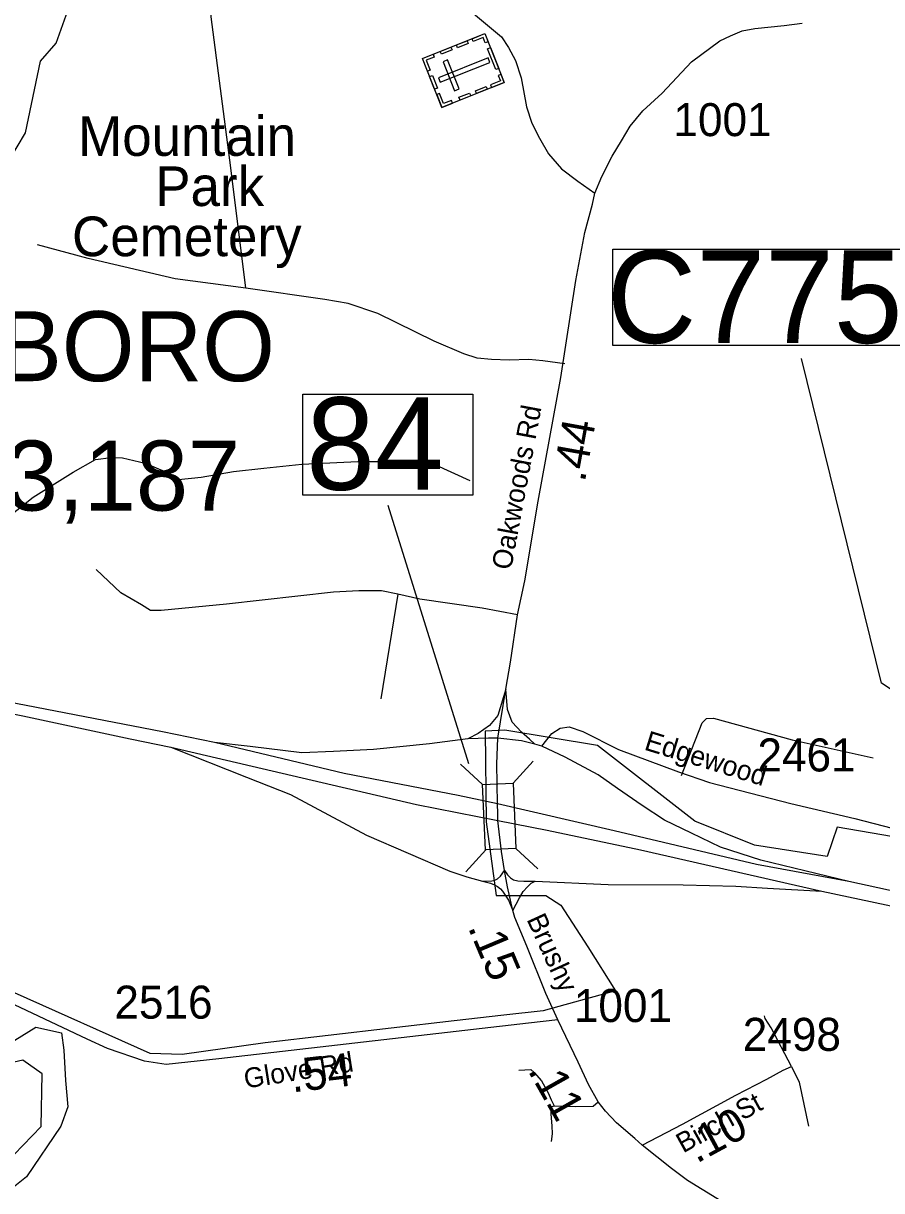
# Model space of a CAD drawing. Extents: x 1248224 to 1454986, y 825081 to 985870.
# Drawn here: x 1364326 to 1367576, y 873272 to 877692 of the extents above; entities that cross this region are included whole.
import ezdxf

# ---------------------------------------------------------------- set-up
doc = ezdxf.new("R2010")
doc.units = 0
for name, color, linetype in [('Exist Boundary Political City Limit New', 7, 'Continuous'), ('Exist Civil Demographics City Label', 7, 'Continuous'), ('Exist Cultural Cemetery CELL', 7, 'Continuous'), ('Exist Cultural Cemetery Label', 7, 'Continuous'), ('Exist Hydrographic Creek Single Shore', 7, 'Continuous'), ('Exist Road Non-System Type 51', 7, 'Continuous'), ('Exist Road Primary Interstate Ramp 1 Lane Attributed', 7, 'Continuous'), ('Exist Road Primary US Divided Attributed', 7, 'Continuous'), ('Exist Road Secondary Mileage Hundredths English Label', 7, 'Continuous'), ('Exist Road Secondary Structure Culvert Number Label', 7, 'Continuous'), ('Exist Road Secondary Structure Standard Bridge CELL', 7, 'Continuous'), ('Exist Road Secondary Structure Standard Bridge Number Label', 7, 'Continuous'), ('Exist Road Secondary Type 51 Attributed', 7, 'Continuous'), ('Exist Road Secondary Type 51 Label', 7, 'Continuous'), ('Exist Road Secondary Type 51 Number Label', 7, 'Continuous'), ('Map Preparation Boundary City Limit Buffer Line', 7, 'Continuous')]:
    doc.layers.add(name, color=color, linetype=linetype)

msp = doc.modelspace()

# ---------------------------------------------------------------- linework, layer by layer
at = {"layer": 'Exist Boundary Political City Limit New'}
for points in [[(1367915.2, 874560.7), (1367407.6, 874648.7), (1367370.3, 874537.7), (1367094.4, 874580.6), (1366869, 874670.5), (1366499.9, 874957), (1366148.7, 875015.7), (1366074.5, 875011.6), (1366078.3, 874668.7), (1366116, 874389.7), (1366304.1, 874389.7), (1366361.7, 874353.3), (1366463, 874194.7), (1366568, 874028.5), (1366293.7, 873953.2), (1366145.6, 873935.8), (1365957.7, 873915), (1365241.2, 873831.8), (1364926.5, 873787.3), (1364805.6, 873791.2), (1364292.3, 874021.2)], [(1364266.7, 873825.7), (1364372.5, 873891), (1364469.6, 873869.7), (1364479, 873804.4), (1364485.1, 873689.1), (1364494.2, 873588.9), (1364466.9, 873516.1), (1364337.9, 873324), (1364222.6, 873233)]]:
    msp.add_lwpolyline(points, dxfattribs=at)
at = {"layer": 'Exist Cultural Cemetery CELL'}
for points in [[(1365910.5, 877374.2), (1365836.8, 877559.2), (1366073.4, 877653.4), (1366147, 877468.5)], [(1366010.4, 877616.1), (1365970.2, 877600.1), (1365966, 877610.7), (1366006.2, 877626.7)], [(1366085.6, 877622.6), (1366074.9, 877618.4), (1366066.8, 877638.8), (1366029.3, 877623.9), (1366025.1, 877634.2), (1366073.4, 877653.4)], [(1365877.1, 877575.3), (1365881.3, 877564.8), (1365851.4, 877552.9), (1365866.4, 877515.2), (1365856, 877511.1), (1365836.8, 877559.3)], [(1365949.2, 877591.7), (1365908.9, 877575.7), (1365904.7, 877586.3), (1365945, 877602.3)], [(1366115.1, 877517.6), (1366083.7, 877596.4), (1366094.3, 877600.6), (1366125.7, 877521.8)], [(1365897.3, 877486.4), (1365904.3, 877469), (1366092.7, 877544), (1366085.7, 877561.4)], [(1365958.6, 877437.3), (1365975.9, 877444.2), (1365932.4, 877553.6), (1365915, 877546.7)], [(1365883.1, 877443.1), (1365863.9, 877491.2), (1365874.5, 877495.4), (1365893.7, 877447.3)], [(1366134.7, 877499.2), (1366124.1, 877494.9), (1366132.2, 877474.5), (1366094.7, 877459.5), (1366098.8, 877449.2), (1366147, 877468.4)], [(1366082.1, 877442.5), (1366041.8, 877426.5), (1366037.6, 877437.1), (1366077.8, 877453.1)], [(1365950.7, 877390.3), (1365946.5, 877400.8), (1365916.6, 877388.9), (1365901.6, 877426.6), (1365891.3, 877422.5), (1365910.5, 877374.2)], [(1366019.6, 877417.7), (1365979.4, 877401.7), (1365975.1, 877412.2), (1366015.4, 877428.3)]]:
    msp.add_lwpolyline(points, close=True, dxfattribs=at)
at = {"layer": 'Exist Hydrographic Creek Single Shore'}
for points in [[(1363646.5, 874280.3), (1363687.4, 874799.2), (1363649.4, 874974.1), (1363710.6, 875193.7), (1363719.1, 875225.2), (1363727.5, 875250.6), (1363832.4, 875718.8), (1364064.4, 876390.5), (1364238.4, 877119), (1364333.3, 877278), (1364390.3, 877549.3), (1364449.4, 877617.1), (1364494.4, 877740.8), (1364537.3, 878173.4), (1364598.3, 878313.3), (1364701.4, 878445.8), (1364800, 878616.8), (1364874.3, 878711.8)], [(1364814.5, 871470.7), (1364707.4, 871906.2), (1364675.4, 871982.4), (1364276.4, 872400.8), (1364030.3, 872579.8), (1363900.3, 872743.2), (1363911.4, 872867.8), (1364041.4, 873098.1), (1364220.4, 873258.8), (1364290.4, 873408.3), (1364392.4, 873514.6), (1364397.4, 873714.7), (1364323.4, 873765.5), (1364011.9, 873693.6), (1363939.4, 873740.4), (1363848.5, 873931.9), (1363714.2, 874056.3), (1363663.4, 874193.1), (1363646.5, 874280.3)]]:
    msp.add_lwpolyline(points, dxfattribs=at)
at = {"layer": 'Exist Road Non-System Type 51'}
for points in [[(1365167.5, 876689.8), (1365111.4, 877144.8), (1365036.5, 877717.5), (1365021.8, 877877.3)], [(1365167.5, 876689.8), (1364900.1, 876724.6), (1364571.2, 876802.2), (1364378.7, 876853.1)], [(1366376.2, 876403.5), (1366293.3, 876414.2), (1366239.8, 876419.6), (1366164.9, 876416.9), (1366098.1, 876419.6), (1366044.6, 876424.9), (1365993.8, 876441), (1365881.5, 876489.1), (1365667.6, 876593.5), (1365555.2, 876631), (1365467, 876647), (1365167.5, 876689.8)], [(1364239.5, 875799.5), (1364362.1, 875898.1), (1364514.5, 875992.9), (1364598.2, 876041.3), (1364658.6, 876048.7), (1364701.3, 876046.8), (1364786.8, 876026.4), (1364861.2, 875994.7), (1364913.2, 875965), (1364998.7, 875974.3), (1365121.4, 875994.7), (1365236.6, 876007.8), (1365379.7, 876022.6), (1365592.5, 876033.6), (1365769, 876033.6), (1365828.5, 876035.5), (1365886.1, 876020.6), (1366016.2, 875961.1)], [(1365744, 875530.7), (1365681.9, 875542.7), (1365648.5, 875542.7), (1365596.1, 875542.7), (1365500.6, 875537.9), (1365095.1, 875492.5), (1364847, 875468.7), (1364806.5, 875468.7), (1364773.1, 875490.1), (1364694.4, 875535.5), (1364601.3, 875623.8)], [(1365744, 875530.7), (1365679.6, 875134.5)], [(1366197.2, 875451.9), (1366063.6, 875478.2), (1365827.4, 875511.6), (1365744, 875530.7)], [(1366818.4, 874844.1), (1366896.6, 875043.6), (1366912.2, 875059.3), (1366939.6, 875061.2), (1367236.7, 874979.1), (1367543.5, 874910.6)], [(1367234.1, 873742.1), (1367157.1, 873888.8), (1367135.3, 873924.2), (1367132.8, 873933.4)], [(1366201.7, 873727.8), (1366247.5, 873731), (1366259.9, 873719.5), (1366288, 873688.3), (1366313, 873642.5), (1366324.4, 873615.5), (1366335.8, 873593.6)], [(1367140.9, 873693.8), (1367202.9, 873727.6), (1367234.1, 873742.1)], [(1367234.1, 873742.1), (1367264.2, 873682.8), (1367298.8, 873516.4)], [(1366335.8, 873593.6), (1366416.9, 873590.5), (1366483.5, 873591.5), (1366503, 873608.3)], [(1366335.8, 873593.6), (1366322.3, 873586.3), (1366323.4, 873561.4), (1366327.5, 873517.7), (1366328.6, 873487.5), (1366324.4, 873458.4)]]:
    msp.add_lwpolyline(points, dxfattribs=at)
at = {"layer": 'Exist Road Primary Interstate Ramp 1 Lane Attributed'}
for points in [[(1366153.2, 875170.9), (1366122, 875070.6), (1366090.4, 875033.1), (1366048.6, 875002.8), (1366009.3, 874982.4)], [(1366262.8, 874962.2), (1366242.8, 874982.2), (1366212.7, 875008.3), (1366176.7, 875046.4), (1366158.6, 875094.5), (1366153.2, 875170.9)], [(1366009.3, 874982.4), (1365864.3, 874963.9), (1365651.9, 874942.1), (1365500.6, 874934.3), (1365380.4, 874930.3), (1365184.5, 874953.3), (1365048.9, 874968.7)], [(1366122, 874985.5), (1366086.7, 874984.9), (1366009.3, 874982.4)], [(1366262.8, 874962.2), (1366212.4, 874975.4), (1366122, 874985.5)], [(1364883.8, 874951.9), (1365170.2, 874838.2), (1365336.9, 874772.6), (1365625.3, 874618.2), (1365941.3, 874482.2), (1366005.6, 874459.7), (1366063.9, 874443.3)], [(1366289.7, 874955.1), (1366262.8, 874962.2)], [(1367452.3, 874442.9), (1367118.4, 874523.3), (1366965.4, 874573.1), (1366856.3, 874626.1), (1366753.3, 874674.5), (1366669.2, 874730.6), (1366575.6, 874794.6), (1366502.3, 874846.1), (1366377.6, 874913.2), (1366289.7, 874955.1)], [(1366063.9, 874443.3), (1366099.8, 874444.8), (1366111.6, 874447.9), (1366120.7, 874452.3), (1366132.1, 874462.5), (1366147.6, 874483.7)], [(1366147.6, 874483.7), (1366159.6, 874467.2), (1366170.4, 874456.2), (1366182, 874449.3), (1366197.6, 874445.1), (1366221.3, 874444), (1366264.2, 874443.3)], [(1366063.9, 874443.3), (1366095.3, 874435.8), (1366109.6, 874430.1), (1366121.8, 874423), (1366132.5, 874414.7), (1366140.4, 874405.6), (1366162.6, 874371.5), (1366179, 874332.6)], [(1366179, 874332.6), (1366204, 874381.1), (1366217.9, 874404.4), (1366234.3, 874422.3), (1366249.3, 874435.8), (1366264.2, 874443.3)], [(1366264.2, 874443.3), (1366540.8, 874431.2), (1366824.6, 874429.6), (1367024.2, 874424.9), (1367144.2, 874417.1), (1367350, 874406.2)]]:
    msp.add_lwpolyline(points, dxfattribs=at)
at = {"layer": 'Exist Road Primary US Divided Attributed'}
for points in [[(1365048.9, 874968.7), (1364853.1, 875008.9), (1364152.5, 875144.4), (1363727.5, 875250.6), (1363236.4, 875345.3), (1362683.4, 875471.4), (1362162.7, 875588.4), (1361866.5, 875653.9)], [(1363409.5, 875260.2), (1363710.6, 875193.7), (1364323, 875070.4), (1364729.9, 874983), (1364883.8, 874951.9)], [(1366120.9, 874736.8), (1365972, 874768.2), (1365540, 874851.7), (1365048.9, 874968.7)], [(1364883.8, 874951.9), (1365267.3, 874861.4), (1365813.9, 874733.8), (1366122.1, 874673.8)], [(1367452.3, 874442.9), (1367102, 874506.8), (1366562.5, 874635), (1366120.9, 874736.8)], [(1366122.1, 874673.8), (1366309.6, 874637.5), (1366662.9, 874562.4), (1367350, 874406.2)], [(1371557.6, 874030.7), (1371436.4, 874011.2), (1371203.6, 873984.9), (1371016.1, 873962.3), (1370786.2, 873940.5), (1370483.7, 873929.6), (1370226.7, 873937.6), (1369943.3, 873952.9), (1369675.1, 873983.4), (1369397.8, 874026.1), (1368967.1, 874116.6), (1368259.3, 874266.7), (1367671.3, 874394.4), (1367452.3, 874442.9)], [(1367350, 874406.2), (1367735.4, 874324.2), (1368323.4, 874200.1), (1369022.8, 874046.3), (1369513.6, 873943.7), (1369858, 873891.9), (1370056.1, 873879.7), (1370645.8, 873870.2), (1370880.6, 873883.6), (1371111.7, 873909), (1371317.5, 873933.8), (1371437.9, 873948.3), (1371659.9, 873980.4)]]:
    msp.add_lwpolyline(points, dxfattribs=at)
at = {"layer": 'Exist Road Secondary Structure Culvert Number Label'}
msp.add_lwpolyline([(1366558.3, 876837.4), (1367841.2, 876837.4), (1367841.2, 876472.5), (1366558.3, 876472.5)], close=True, dxfattribs=at)
msp.add_lwpolyline([(1368169, 874803.3), (1367575.9, 875193.8), (1367272.1, 876423.5)], dxfattribs=at)
at = {"layer": 'Exist Road Secondary Structure Standard Bridge CELL'}
for p, q in [((1365981.3, 874886.5), (1366064.6, 874809.9)), ((1366256.9, 874898.2), (1366180.3, 874814.8)), ((1366077.2, 874562.3), (1366000.7, 874479)), ((1366190.3, 874567.2), (1366273.7, 874490.6))]:
    msp.add_line(p, q, dxfattribs=at)
msp.add_lwpolyline([(1366180.3, 874814.8), (1366190.9, 874567.2), (1366075.2, 874562.3), (1366064.6, 874809.9)], close=True, dxfattribs=at)
at = {"layer": 'Exist Road Secondary Structure Standard Bridge Number Label'}
msp.add_line((1366012.6, 874888.1), (1365707.4, 875866.1), dxfattribs=at)
msp.add_lwpolyline([(1365384, 876288.3), (1366028.2, 876288.3), (1366028.2, 875906), (1365384, 875906)], close=True, dxfattribs=at)
at = {"layer": 'Exist Road Secondary Type 51 Attributed'}
for points in [[(1366030.7, 877729.2), (1366136.5, 877641.9), (1366163.3, 877600.4), (1366188.9, 877551.5), (1366210.9, 877485.6), (1366231.6, 877375.7), (1366250.9, 877314.4), (1366280.2, 877257), (1366314.4, 877198.4), (1366363.2, 877141), (1366425.4, 877094.6), (1366489.7, 877048.7)], [(1366489.7, 877048.7), (1366516.9, 877112.2), (1366555.8, 877190), (1366590.6, 877247.4), (1366623.8, 877303.4), (1366672.1, 877360.8), (1366744.3, 877428.3), (1366856, 877546.3), (1366963.3, 877626.4), (1367004.1, 877644.5), (1367047.9, 877664.2), (1367096.2, 877673.3), (1367206.5, 877683.9), (1367274.5, 877692.9)], [(1366153.2, 875170.9), (1366170.4, 875273.2), (1366197.2, 875451.9), (1366224.5, 875580.9), (1366275.7, 875882.9), (1366360.8, 876351.3), (1366417.8, 876718.8), (1366451.9, 876900), (1366480.4, 877008.2), (1366489.7, 877048.7)], [(1366122, 874985.5), (1366153.2, 875170.9)], [(1366289.7, 874955.1), (1366326.7, 875002.7), (1366358.1, 875023.3), (1366393.2, 875028.2), (1366444, 875010), (1366579.5, 874942.2), (1366807, 874857.4), (1366924.4, 874817.5), (1367232.6, 874737.8), (1367474.2, 874681), (1367615.8, 874644.7), (1367705.3, 874635), (1367874.4, 874629), (1368037.7, 874645.9), (1368125.3, 874655)], [(1366120.9, 874736.8), (1366119.2, 874888.6), (1366122, 874985.5)], [(1366122.1, 874673.8), (1366122.1, 874700.4), (1366120.9, 874736.8)], [(1366147.6, 874483.7), (1366135.9, 874556.6), (1366122.1, 874673.8)], [(1366179, 874332.6), (1366158.7, 874422.7), (1366147.6, 874483.7)], [(1366349.1, 873919.3), (1366303.8, 874018.1), (1366232.7, 874197.6), (1366187.1, 874305.9), (1366179, 874332.6)], [(1366349.1, 873919.3), (1366238, 873906.4), (1365065.3, 873771.2), (1364866.1, 873749.9), (1364783.8, 873762.5), (1364644.3, 873809.5), (1364567.5, 873845.1), (1363646.5, 874280.3)], [(1366669.2, 873443.7), (1366640.7, 873469.3), (1366571.3, 873528.5), (1366530, 873572.7), (1366503, 873608.3), (1366466, 873673.8), (1366426.1, 873757.8), (1366349.1, 873919.3)], [(1366669.2, 873443.7), (1366822, 873523.2), (1367024.1, 873632.9), (1367140.9, 873693.8)], [(1367490.9, 872109.4), (1367485.3, 872203.4), (1367475.3, 872422), (1367469.6, 872631.4), (1367463.9, 872677), (1367445.4, 872735.4), (1367401.7, 872832.7), (1367330.6, 872962.3), (1367307.8, 873002.2), (1367283.6, 873036.4), (1367255.1, 873062), (1367208.2, 873094.8), (1367149.8, 873131.8), (1367060.1, 873177.4), (1366952, 873241.5), (1366840.9, 873309.9), (1366779.7, 873355.5), (1366669.2, 873443.7)]]:
    msp.add_lwpolyline(points, dxfattribs=at)
at = {"layer": 'Map Preparation Boundary City Limit Buffer Line'}
for points in [[(1367915.2, 874560.7), (1367407.6, 874648.7), (1367370.3, 874537.7), (1367094.4, 874580.6), (1366869, 874670.5), (1366499.9, 874957), (1366148.7, 875015.7), (1366074.5, 875011.6), (1366078.3, 874668.7), (1366116, 874389.7), (1366304.1, 874389.7), (1366361.7, 874353.3), (1366463, 874194.7), (1366568, 874028.5), (1366293.7, 873953.2), (1366145.6, 873935.8), (1365957.7, 873915), (1365241.2, 873831.8), (1364926.5, 873787.3), (1364805.6, 873791.2), (1364292.3, 874021.2)], [(1364266.7, 873825.7), (1364372.5, 873891), (1364469.6, 873869.7), (1364479, 873804.4), (1364485.1, 873689.1), (1364494.2, 873588.9), (1364466.9, 873516.1), (1364337.9, 873324), (1364222.6, 873233)]]:
    msp.add_lwpolyline(points, dxfattribs=at)

# ---------------------------------------------------------------- texts
at = {"layer": 'Exist Civil Demographics City Label'}
for s, p in [('WILKESBORO', (1362895.8, 876337.3)), ('POP. 3,187', (1363314.2, 875847.4))]:
    msp.add_text(s, height=265, dxfattribs=at).set_placement(p)
at = {"layer": 'Exist Cultural Cemetery Label'}
for s, p in [('Mountain', (1364532.9, 877190.6)), (' Park', (1364769.2, 877000.6)), (' Cemetery', (1364454.1, 876810.6))]:
    msp.add_text(s, height=150, dxfattribs=at).set_placement(p)
at = {"layer": 'Exist Road Secondary Mileage Hundredths English Label'}
for s, rotation, p in [('.44', 79.7006, (1366451.6, 875952)), ('.15', 292.8173, (1366007.9, 874269.4)), ('.54', 6.6135, (1365344.2, 873643.7)), ('.11', 299.4563, (1366234.2, 873727.3)), ('.10', 28.4882, (1366875.1, 873373.3))]:
    msp.add_text(s, height=125, rotation=rotation, dxfattribs=at).set_placement(p)
at = {"layer": 'Exist Road Secondary Structure Culvert Number Label'}
msp.add_text('C775', height=350, dxfattribs=at).set_placement((1366536.2, 876482.2))
at = {"layer": 'Exist Road Secondary Structure Standard Bridge Number Label'}
msp.add_text('84', height=350, dxfattribs=at).set_placement((1365396.6, 875925.8))
at = {"layer": 'Exist Road Secondary Type 51 Label'}
for s, rotation, p in [('Oakwoods Rd', 79.3954, (1366172.3, 875619.3)), ('Edgewood', 342.8843, (1366673.3, 874942.8)), ('Brushy ', 294.6289, (1366230.3, 874299.5)), ('Glove Rd', 9.0413, (1365166.9, 873658.4)), ('Birch St', 28.8624, (1366824.3, 873412.5))]:
    msp.add_text(s, height=75, rotation=rotation, dxfattribs=at).set_placement(p)
at = {"layer": 'Exist Road Secondary Type 51 Number Label'}
for s, p in [('1001', (1366787.5, 877265.2)), ('2461', (1367105.6, 874859.3)), ('2516', (1364670.2, 873923.2)), ('1001', (1366410.3, 873910.3)), ('2498', (1367050, 873801.2))]:
    msp.add_text(s, height=125, dxfattribs=at).set_placement(p)

doc.saveas('drawing.dxf')
